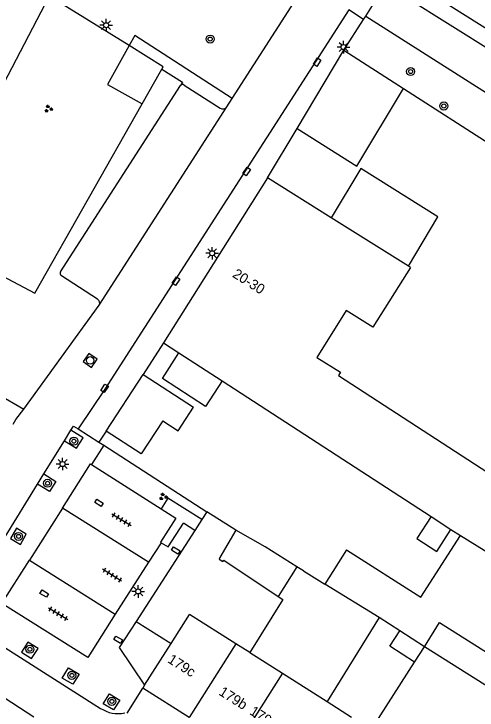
# Model space of a CAD drawing. Extents: x 132998 to 136004, y 396998 to 398512.
# Drawn here: x 133379.5 to 133425.6, y 397776.5 to 397845.9 of the extents above; entities that cross this region are included whole.
import ezdxf

# ---------------------------------------------------------------- set-up
doc = ezdxf.new("R2010")
doc.units = 0
for name, color, linetype in [('gg-afsc-erfafscheiding', 7, 'Continuous'), ('gg-afsc-hekwerk', 7, 'Continuous'), ('gg-afsc-muur', 7, 'Continuous'), ('gg-anno-huisnummerreeks BGT', 7, 'Continuous'), ('gg-bbg-gedigitaliseerde bebouwing', 7, 'Continuous'), ('gg-bbg-gedigitaliseerde bijgebouw', 7, 'Continuous'), ('gg-bbg-hoofdgebouw', 7, 'Continuous'), ('gg-bbg-luifel en loopbrug', 7, 'Continuous'), ('gg-bbg-tussenscheiding', 7, 'Continuous'), ('gg-knt-verharding', 7, 'Continuous'), ('gg-knt-verharding nz', 7, 'Continuous'), ('gt-grn-groengrens', 7, 'Continuous'), ('gt-grn-weggrens', 7, 'Continuous'), ('gt-symb-boom', 7, 'Continuous'), ('gt-symb-groenvak', 7, 'Continuous'), ('gt-symb-kolk center center', 7, 'Continuous'), ('gt-symb-lichtmast', 7, 'Continuous'), ('gt-symb-rioolschacht', 7, 'Continuous'), ('gt-symb-tegel verharding', 7, 'Continuous')]:
    doc.layers.add(name, color=color, linetype=linetype)

# ---------------------------------------------------------------- blocks, each defined once
blk = doc.blocks.new('gt0-BOOM')
at = {"layer": 'gt-symb-boom'}
for radius in [0.4, 0.2]:
    blk.add_circle((0, 0), radius, dxfattribs=at)
blk = doc.blocks.new('gt0-LMAST')
at = {"layer": 'gt-symb-lichtmast'}
for p, q in [((-0.182, 0.173), (-0.447, 0.438)), ((-0.005, 0.246), (-0.005, 0.621)), ((0.172, 0.173), (0.437, 0.438)), ((-0.255, -0.004), (-0.63, -0.004)), ((-0.182, -0.181), (-0.447, -0.446)), ((-0.005, -0.254), (-0.005, -0.629)), ((0.437, -0.446), (0.172, -0.181)), ((0.245, -0.004), (0.62, -0.004))]:
    blk.add_line(p, q, dxfattribs=at)
blk.add_circle((-0.005, -0.004), 0.25, dxfattribs=at)
blk = doc.blocks.new('gt0-GRVAK')
at = {"layer": 'gt-symb-groenvak'}
for p, q in [((-0.11, 0.189), (-0.228, 0.24)), ((-0.182, 0.153), (0.088, 0.153)), ((-0.091, 0.211), (-0.156, 0.322)), ((-0.047, 0.214), (-0.047, 0.393)), ((-0.004, 0.211), (0.061, 0.322)), ((0.015, 0.189), (0.133, 0.24)), ((0.262, -0.052), (0.197, 0.059)), ((0.305, -0.049), (0.305, 0.13)), ((0.349, -0.052), (0.414, 0.059)), ((-0.245, -0.228), (-0.363, -0.177)), ((-0.318, -0.264), (-0.047, -0.264)), ((-0.226, -0.206), (-0.291, -0.095)), ((-0.183, -0.203), (-0.183, -0.024)), ((-0.139, -0.206), (-0.074, -0.095)), ((-0.12, -0.228), (-0.002, -0.177)), ((0.243, -0.074), (0.125, -0.023)), ((0.17, -0.11), (0.441, -0.11)), ((0.368, -0.074), (0.486, -0.023))]:
    blk.add_line(p, q, dxfattribs=at)
blk = doc.blocks.new('gt0-KOLKCC')
at = {"layer": 'gt-symb-kolk center center'}
blk.add_lwpolyline([(-0.375, 0.2), (0.375, 0.2), (0.375, -0.2), (-0.375, -0.2)], close=True, dxfattribs=at)
blk = doc.blocks.new('gt0-RS')
at = {"layer": 'gt-symb-rioolschacht'}
blk.add_lwpolyline([(-0.5, -0.5), (0.5, -0.5), (0.5, 0.5), (-0.5, 0.5)], close=True, dxfattribs=at)
blk.add_circle((0, 0), 0.375, dxfattribs=at)
blk = doc.blocks.new('gt0-TEG1')
at = {"layer": 'gt-symb-tegel verharding'}
for p, q in [((-1.125, 0), (1.125, 0)), ((-0.9, -0.25), (-0.9, 0.25)), ((-0.45, -0.25), (-0.45, 0.25)), ((0, -0.25), (0, 0.25)), ((0.45, -0.25), (0.45, 0.25)), ((0.9, -0.25), (0.9, 0.25))]:
    blk.add_line(p, q, dxfattribs=at)

msp = doc.modelspace()

# ---------------------------------------------------------------- linework, layer by layer
at = {"layer": 'gg-afsc-erfafscheiding'}
for p, q in [((133416.519, 397848.891), (133458.7, 397822.29)), ((133394.402, 397813.126), (133392.348, 397809.976)), ((133388.671, 397804.336), (133387.95, 397803.23)), ((133387.95, 397803.23), (133388.44, 397802.92))]:
    msp.add_line(p, q, dxfattribs=at)
at = {"layer": 'gg-afsc-hekwerk'}
for p, q in [((133394.348, 397840.661), (133390.957, 397842.777)), ((133394.214, 397840.424), (133394.348, 397840.661)), ((133392.257, 397836.966), (133394.082, 397840.191)), ((133394.082, 397840.191), (133394.214, 397840.424))]:
    msp.add_line(p, q, dxfattribs=at)
msp.add_lwpolyline([(133390.957, 397842.777), (133383.008, 397847.738), (133370.565, 397823.902), (133381.572, 397818.087), (133392.257, 397836.966)], dxfattribs=at)
at = {"layer": 'gg-afsc-muur'}
for p, q in [((133418.28, 397838.493), (133448.58, 397819)), ((133404.746, 397829.579), (133407.697, 397834.51)), ((133388.44, 397802.92), (133398.709, 397796.298)), ((133398.709, 397796.298), (133398.199, 397795.507)), ((133401.605, 397794.459), (133398.709, 397796.298)), ((133398.199, 397795.507), (133397.503, 397794.428)), ((133397.503, 397794.428), (133391.648, 397785.349))]:
    msp.add_line(p, q, dxfattribs=at)
at = {"layer": 'gg-bbg-gedigitaliseerde bebouwing'}
for p, q in [((133394.402, 397813.126), (133395.919, 397812.127)), ((133395.919, 397812.127), (133400.225, 397809.345)), ((133400.225, 397809.345), (133421.048, 397795.822)), ((133421.048, 397795.822), (133423.025, 397794.537)), ((133423.025, 397794.537), (133423.968, 397793.925)), ((133412.626, 397792.484), (133410.458, 397789.066)), ((133417.914, 397784.419), (133415.856, 397785.742)), ((133420.378, 397782.835), (133417.914, 397784.419)), ((133419.398, 397781.308), (133420.378, 397782.835)), ((133415.07, 397774.567), (133419.398, 397781.308)), ((133410.697, 397777.369), (133413.108, 397775.823))]:
    msp.add_line(p, q, dxfattribs=at)
for points in [[(133418.976, 397820.641), (133415.241, 397814.694), (133412.589, 397816.36), (133409.663, 397811.659), (133412.014, 397810.195), (133411.812, 397809.871), (133429.906, 397798.1)], [(133412.626, 397792.484), (133420.033, 397787.786), (133423.968, 397793.925)]]:
    msp.add_lwpolyline(points, dxfattribs=at)
at = {"layer": 'gg-bbg-gedigitaliseerde bijgebouw'}
for p, q in [((133388.671, 397804.336), (133392.348, 397809.976)), ((133392.348, 397809.976), (133397.359, 397806.71)), ((133408.327, 397790.388), (133407.685, 397790.795)), ((133408.327, 397790.388), (133410.458, 397789.066)), ((133415.856, 397785.742), (133410.697, 397777.369))]:
    msp.add_line(p, q, dxfattribs=at)
for points in [[(133394.325, 397805.356), (133395.835, 397804.371), (133397.359, 397806.71)], [(133394.325, 397805.356), (133392.172, 397802.053), (133388.671, 397804.336)], [(133407.685, 397790.795), (133404.51, 397792.81), (133401.605, 397794.459)]]:
    msp.add_lwpolyline(points, dxfattribs=at)
at = {"layer": 'gg-bbg-hoofdgebouw'}
for p, q in [((133404.746, 397829.579), (133394.402, 397813.126)), ((133411.098, 397825.589), (133404.746, 397829.579)), ((133418.779, 397820.765), (133411.098, 397825.589)), ((133418.976, 397820.641), (133418.779, 397820.765)), ((133395.135, 397783.152), (133396.96, 397786.04)), ((133401.606, 397783.113), (133396.96, 397786.04)), ((133392.507, 397778.995), (133395.135, 397783.152)), ((133402.984, 397782.245), (133401.606, 397783.113)), ((133429.58, 397777.03), (133420.378, 397782.835)), ((133392.507, 397778.995), (133392.32, 397778.7)), ((133396.953, 397775.766), (133392.32, 397778.7))]:
    msp.add_line(p, q, dxfattribs=at)
for points in [[(133401.605, 397794.459), (133400.013, 397791.736), (133399.919, 397791.561), (133400.308, 397791.327), (133400.4, 397791.464), (133405.796, 397787.852)], [(133405.796, 397787.852), (133406.263, 397787.539), (133402.984, 397782.245)], [(133420.378, 397782.835), (133421.875, 397785.243), (133431.08, 397779.43)]]:
    msp.add_lwpolyline(points, dxfattribs=at)
at = {"layer": 'gg-bbg-luifel en loopbrug'}
for p, q in [((133407.697, 397834.51), (133412.36, 397842.301)), ((133412.36, 397842.301), (133418.28, 397838.493)), ((133391.648, 397785.349), (133395.135, 397783.152))]:
    msp.add_line(p, q, dxfattribs=at)
for points in [[(133407.697, 397834.51), (133413.656, 397830.767), (133418.28, 397838.493)], [(133418.779, 397820.765), (133421.73, 397825.696), (133414.049, 397830.52), (133411.098, 397825.589)], [(133400.225, 397809.345), (133398.579, 397806.799), (133394.274, 397809.581), (133395.919, 397812.127)], [(133421.048, 397795.822), (133419.633, 397793.615), (133421.61, 397792.331), (133423.025, 397794.537)], [(133391.648, 397785.349), (133389.972, 397782.75), (133392.507, 397778.995)], [(133419.398, 397781.308), (133416.933, 397782.891), (133417.914, 397784.419)]]:
    msp.add_lwpolyline(points, dxfattribs=at)
at = {"layer": 'gg-bbg-tussenscheiding'}
for p, q in [((133423.968, 397793.925), (133434.445, 397787.407)), ((133407.685, 397790.795), (133405.796, 397787.852)), ((133415.856, 397785.742), (133410.458, 397789.066)), ((133401.606, 397783.113), (133396.953, 397775.766)), ((133402.984, 397782.245), (133406.225, 397780.192)), ((133406.225, 397780.192), (133401.571, 397772.842)), ((133406.225, 397780.192), (133410.697, 397777.369))]:
    msp.add_line(p, q, dxfattribs=at)
at = {"layer": 'gg-knt-verharding'}
for p, q in [((133414.531, 397845.719), (133416.519, 397848.891)), ((133401.232, 397837.49), (133407.73, 397847.61)), ((133414.324, 397845.387), (133414.531, 397845.719)), ((133414.531, 397845.719), (133450.9, 397822.59)), ((133412.36, 397842.301), (133414.324, 397845.387)), ((133384.139, 397820.221), (133396.07, 397838.79)), ((133396.434, 397838.837), (133400.022, 397836.527)), ((133400.706, 397836.671), (133401.232, 397837.49)), ((133387.825, 397817.486), (133384.216, 397819.826)), ((133362.955, 397816.653), (133380.46, 397806.523)), ((133380.46, 397806.523), (133387.98, 397816.898)), ((133385.871, 397804.55), (133387.95, 397803.23)), ((133384.516, 397803.359), (133385.169, 397804.415)), ((133382.479, 397800.064), (133384.516, 397803.359)), ((133388.44, 397802.92), (133387.21, 397800.99)), ((133387.21, 397800.99), (133394.141, 397796.571)), ((133381.845, 397799.038), (133382.479, 397800.064)), ((133378.609, 397793.805), (133381.845, 397799.038)), ((133394.141, 397796.571), (133395.607, 397795.637)), ((133397.503, 397794.428), (133396.362, 397795.156)), ((133377.64, 397783.35), (133388.12, 397776.69)), ((133390.75, 397776.217), (133392.32, 397778.7))]:
    msp.add_line(p, q, dxfattribs=at)
for points in [[(133401.232, 397837.49), (133391.514, 397843.776), (133390.957, 397842.777)], [(133390.957, 397842.777), (133388.791, 397838.891), (133392.257, 397836.966)], [(133394.214, 397840.424), (133396.276, 397839.11), (133396.07, 397838.79)], [(133379.426, 397805.031), (133379.69, 397805.48), (133380.46, 397806.523)], [(133385.169, 397804.415), (133385.427, 397804.832), (133385.871, 397804.55)], [(133384.516, 397803.359), (133385.709, 397802.621), (133386.373, 397803.67), (133385.169, 397804.415)], [(133382.479, 397800.064), (133383.675, 397799.324), (133383.029, 397798.306), (133381.845, 397799.038)], [(133395.607, 397795.637), (133394.081, 397793.244), (133394.138, 397793.209)], [(133394.138, 397793.209), (133394.848, 397792.781), (133396.362, 397795.156)], [(133379.137, 397793.64), (133380.125, 397793.024), (133380.719, 397794.05), (133379.731, 397794.666), (133379.137, 397793.64)], [(133381.886, 397782.652), (133380.884, 397783.281), (133380.246, 397782.308), (133381.23, 397781.66), (133381.886, 397782.652)], [(133384.301, 397779.714), (133384.925, 397780.725), (133385.991, 397780.101), (133385.367, 397779.09), (133384.301, 397779.714)], [(133388.374, 397777.147), (133389.009, 397778.129), (133390.034, 397777.519), (133389.399, 397776.536), (133388.374, 397777.147)]]:
    msp.add_lwpolyline(points, dxfattribs=at)
for centre, radius, start, end in [((133396.275, 397838.632), 0.259, 52.27938, 142.43537), ((133400.292, 397836.942), 0.495, 237.00143, 326.77589), ((133384.382, 397820.063), 0.289, 146.9871, 235.07433), ((133387.582, 397817.108), 0.45, 332.22535, 57.30973), ((133389.856, 397779.306), 3.14, 236.43014, 282.35353)]:
    msp.add_arc(centre, radius, start, end, dxfattribs=at)
at = {"layer": 'gg-knt-verharding nz'}
for p, q in [((133387.98, 397816.898), (133400.706, 397836.671)), ((133392.885, 397791.257), (133384.315, 397796.658)), ((133394.138, 397793.209), (133392.885, 397791.257)), ((133381.026, 397791.465), (133389.587, 397786.078)), ((133381.462, 397775.826), (133375.342, 397779.778))]:
    msp.add_line(p, q, dxfattribs=at)
for points in [[(133414.324, 397845.387), (133412.84, 397846.34), (133388.54, 397808.53), (133385.871, 397804.55)], [(133384.315, 397796.658), (133387.098, 397801.062), (133387.21, 397800.99)], [(133389.587, 397786.078), (133386.836, 397781.773), (133378.286, 397787.142), (133381.026, 397791.465)]]:
    msp.add_lwpolyline(points, dxfattribs=at)
at = {"layer": 'gt-grn-groengrens'}
msp.add_line((133459.495, 397823.545), (133418.589, 397849.487), dxfattribs=at)
msp.add_lwpolyline([(133398.199, 397795.507), (133394.831, 397797.654), (133394.141, 397796.571)], dxfattribs=at)
at = {"layer": 'gt-grn-weggrens'}
for p, q in [((133384.315, 397796.658), (133381.026, 397791.465)), ((133392.885, 397791.257), (133389.587, 397786.078))]:
    msp.add_line(p, q, dxfattribs=at)

# ---------------------------------------------------------------- block references
at = {"layer": 'gt-symb-boom'}
for p in [(133399.035, 397843.424), (133419.002, 397840.186), (133422.312, 397836.75), (133385.459, 397803.331), (133382.833, 397799.134), (133379.947, 397793.834), (133381.074, 397782.583), (133385.258, 397779.98), (133389.244, 397777.388)]:
    msp.add_blockref('gt0-BOOM', p, dxfattribs=at)
at = {"layer": 'gt-symb-groenvak'}
for p in [(133382.923, 397836.466), (133394.355, 397797.797)]:
    msp.add_blockref('gt0-GRVAK', p, dxfattribs=at)
at = {"layer": 'gt-symb-kolk center center'}
for p, rotation in [((133409.694, 397841.127), 57.12021809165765), ((133402.671, 397830.221), 55.67439803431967), ((133395.631, 397819.279), 56.08748741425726), ((133388.522, 397808.604), 57.24756055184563), ((133387.962, 397797.172), -32.54589339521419), ((133395.607, 397792.439), -32.497571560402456), ((133382.502, 397788.13), -31.543673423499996), ((133389.867, 397783.534), -30.41323063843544)]:
    msp.add_blockref('gt0-KOLKCC', p, dxfattribs=dict(at, rotation=rotation))
at = {"layer": 'gt-symb-lichtmast'}
for p in [(133388.672, 397844.81), (133412.329, 397842.627), (133399.237, 397822.069), (133384.337, 397801.054), (133391.875, 397788.35)]:
    msp.add_blockref('gt0-LMAST', p, dxfattribs=at)
at = {"layer": 'gt-symb-rioolschacht', "rotation": -34.81835448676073}
msp.add_blockref('gt0-RS', (133387.082, 397811.386), dxfattribs=at)
at = {"layer": 'gt-symb-tegel verharding'}
for p, rotation in [((133390.212, 397795.502), -31.258485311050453), ((133389.257, 397789.971), 148.40750843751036), ((133383.902, 397786.119), -31.25848530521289)]:
    msp.add_blockref('gt0-TEG1', p, dxfattribs=dict(at, rotation=rotation))

# ---------------------------------------------------------------- texts
at = {"layer": 'gg-anno-huisnummerreeks BGT'}
for s, rotation, p in [('20-30', 327.8, (133401.182, 397819.753)), ('179c', 327.7, (133394.721, 397781.321)), ('179b', 327.7, (133399.82, 397778.092)), ('179/01-179/03', 327.7, (133402.877, 397776.154))]:
    msp.add_text(s, height=1, rotation=rotation, dxfattribs=at).set_placement(p)

doc.saveas('drawing.dxf')
